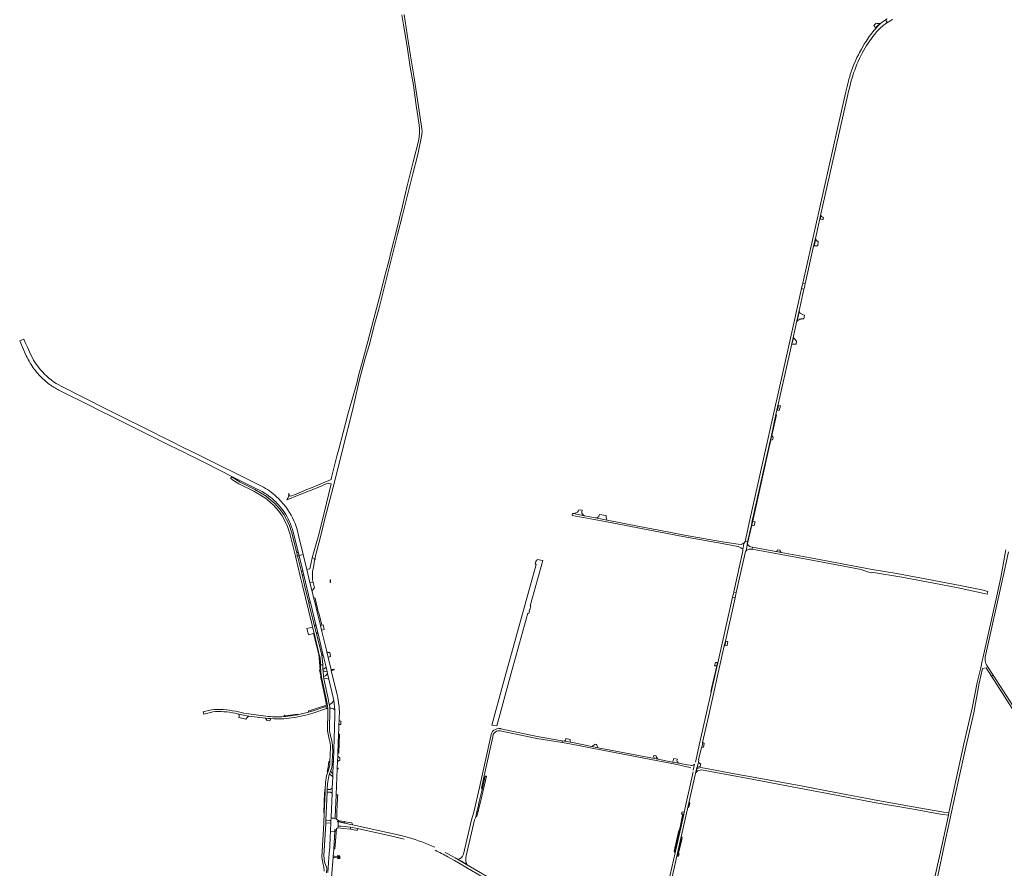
# Model space of a CAD drawing. Header units: metres. Extents: x 166325 to 190320, y 381923 to 404576.
# Tile 594 of 656: x 166325 to 167815, y 398211 to 399496. Entities that reach past the tile are written whole.
import ezdxf

# ---------------------------------------------------------------- set-up
doc = ezdxf.new("R2010")
doc.units = ezdxf.units.M
for name, color, linetype, lineweight in [('B-WE-VH-VERHARDING_ASFALT-GV', 8, 'Continuous', 18), ('B-WE-VH-VERHARDING_BETON-GV', 8, 'Continuous', 18), ('B-WE-VH-VERHARDING_BETONSTRAATSTEEN-GV', 8, 'Continuous', 18), ('B-WE-VH-VERHARDING_FUNDERING_ZAND-GV', 8, 'Continuous', 18), ('B-WE-VH-VERHARDING_STRAATBAKSTEEN-GV', 8, 'Continuous', 18)]:
    doc.layers.add(name, color=color, linetype=linetype, lineweight=lineweight)

msp = doc.modelspace()

# ---------------------------------------------------------------- linework, layer by layer
at = {"layer": 'B-WE-VH-VERHARDING_ASFALT-GV', "flags": 128}
for points in [[(167578.297, 399382.449), (167579.404, 399387.164), (167580.547, 399391.87), (167581.727, 399396.567), (167582.942, 399401.255), (167584.193, 399405.934), (167585.582, 399410.424), (167587.067, 399414.883), (167588.649, 399419.309), (167590.325, 399423.7), (167592.096, 399428.053), (167593.988, 399432.377), (167595.966, 399436.662), (167598.029, 399440.907), (167600.178, 399445.11), (167602.41, 399449.268), (167604.536, 399452.957), (167606.751, 399456.594), (167609.051, 399460.176), (167611.437, 399463.703), (167613.907, 399467.171), (167616.138, 399470.159), (167618.415, 399473.078), (167622.248, 399477.636), (167624.156, 399479.678), (167626.131, 399481.654), (167628.172, 399483.564), (167630.275, 399485.404), (167632.439, 399487.172), (167633.489, 399487.988), (167634.553, 399488.788), (167635.629, 399489.57), (167636.717, 399490.335), (167637.818, 399491.083), (167637.829, 399491.09), (167637.84, 399491.098), (167637.851, 399491.105), (167637.862, 399491.113), (167637.873, 399491.12), (167635.238, 399495.267), (167633.457, 399494.025), (167630.272, 399491.597), (167627.684, 399489.624), (167623.626, 399485.634), (167620.507, 399482.128), (167618.692, 399480.088), (167618.267, 399479.61), (167616.267, 399477.294), (167614.325, 399474.93), (167612.44, 399472.519), (167610.616, 399470.063), (167608.851, 399467.563), (167605.787, 399462.756), (167603.698, 399459.367), (167598.84, 399450.991), (167595.903, 399445.704), (167594.163, 399442.357), (167592.096, 399438.201), (167589.902, 399433.518), (167587.339, 399427.686), (167586.301, 399425.078), (167585.138, 399422.021), (167584.376, 399419.87), (167583.239, 399416.432), (167581.984, 399412.437), (167581.028, 399409.249), (167579.925, 399405.393), (167579.13, 399402.403), (167578.186, 399398.854), (167577.054, 399394.23), (167574.697, 399384.232), (167562.689, 399331.034), (167509.968, 399096.633), (167513.685, 399095.884), (167526.512, 399152.775), (167529.069, 399164.116), (167535.802, 399193.978), (167536.995, 399199.269)], [(167578.297, 399382.449), (167579.404, 399387.164), (167580.547, 399391.87), (167581.727, 399396.567), (167582.942, 399401.255), (167584.193, 399405.934), (167585.582, 399410.424), (167587.067, 399414.883), (167588.649, 399419.309), (167590.325, 399423.7), (167592.096, 399428.053), (167593.988, 399432.377), (167595.966, 399436.662), (167598.029, 399440.907), (167600.178, 399445.11), (167602.41, 399449.268), (167604.536, 399452.957), (167606.751, 399456.594), (167609.051, 399460.176), (167611.437, 399463.703), (167613.907, 399467.171), (167616.138, 399470.159), (167618.415, 399473.078), (167622.248, 399477.636), (167624.156, 399479.678), (167626.131, 399481.654), (167628.172, 399483.564), (167630.275, 399485.404), (167632.439, 399487.172), (167633.489, 399487.988), (167634.553, 399488.788), (167635.629, 399489.57), (167636.717, 399490.335), (167637.818, 399491.083), (167637.829, 399491.09), (167637.84, 399491.098), (167637.851, 399491.105), (167637.862, 399491.113), (167637.873, 399491.12), (167635.238, 399495.267), (167633.457, 399494.025), (167630.272, 399491.597), (167627.684, 399489.624), (167623.626, 399485.634), (167620.507, 399482.128), (167618.692, 399480.088), (167618.267, 399479.61), (167616.267, 399477.294), (167614.325, 399474.93), (167612.44, 399472.519), (167610.616, 399470.063), (167608.851, 399467.563), (167605.787, 399462.756), (167603.698, 399459.367), (167598.84, 399450.991), (167595.903, 399445.704), (167594.163, 399442.357), (167592.096, 399438.201), (167589.902, 399433.518), (167587.339, 399427.686), (167586.301, 399425.078), (167585.138, 399422.021), (167584.376, 399419.87), (167583.239, 399416.432), (167581.984, 399412.437), (167581.028, 399409.249), (167579.925, 399405.393), (167579.13, 399402.403), (167578.186, 399398.854), (167577.054, 399394.23), (167574.697, 399384.232), (167562.689, 399331.034), (167509.968, 399096.633), (167513.685, 399095.884), (167526.512, 399152.775), (167529.069, 399164.116), (167535.802, 399193.978), (167536.995, 399199.269)], [(167513.157, 399093.544), (167513.685, 399095.884), (167509.968, 399096.633), (167509.442, 399094.297), (167508.714, 399091.057), (167508.17, 399088.641), (167511.874, 399087.855), (167512.423, 399090.289)], [(167513.157, 399093.544), (167513.685, 399095.884), (167509.968, 399096.633), (167509.442, 399094.297), (167508.714, 399091.057), (167508.17, 399088.641), (167511.874, 399087.855), (167512.423, 399090.289)], [(167469.452, 398897.68), (167471.003, 398904.649), (167492.261, 399000.13), (167501.037, 399039.548), (167505.416, 399059.214), (167511.874, 399087.855), (167508.17, 399088.641), (167488.206, 398999.88), (167429.968, 398738.49), (167422.628, 398705.819), (167426.477, 398704.933), (167432.239, 398730.515), (167433.658, 398736.912), (167435.638, 398745.578), (167459.099, 398851.183), (167462.46, 398866.276)], [(167469.452, 398897.68), (167471.003, 398904.649), (167492.261, 399000.13), (167501.037, 399039.548), (167505.416, 399059.214), (167511.874, 399087.855), (167508.17, 399088.641), (167488.206, 398999.88), (167429.968, 398738.49), (167422.628, 398705.819), (167426.477, 398704.933), (167432.239, 398730.515), (167433.658, 398736.912), (167435.638, 398745.578), (167459.099, 398851.183), (167462.46, 398866.276)], [(166645.749, 398803.797), (166643.873, 398801.192), (166645.521, 398800.03), (166646.756, 398799.16), (166649.631, 398797.133), (166652.572, 398795.362), (166656.588, 398792.943), (166679.165, 398781.644), (166695.927, 398771.961), (166696.798, 398771.216), (166699.624, 398768.801), (166709.038, 398760.753), (166717.022, 398751.553), (166721.898, 398744.624), (166729.673, 398729.737), (166733.73, 398717.63), (166740.487, 398689.72), (166741.056, 398687.372), (166741.99, 398683.514), (166745.056, 398684.033), (166744.072, 398688.049), (166736.574, 398718.673), (166732.403, 398731.291), (166724.394, 398746.497), (166719.031, 398754.069), (166714.525, 398759.132), (166713.86, 398759.879), (166710.9, 398763.205), (166701.892, 398770.844), (166697.886, 398774.24), (166697.603, 398774.48), (166680.726, 398784.285), (166658.145, 398795.656), (166651.567, 398799.601)], [(166771.126, 398577.556), (166762.567, 398612.514), (166762.282, 398613.679), (166760.498, 398620.964), (166755.908, 398639.71), (166752.014, 398655.615), (166751.023, 398659.661), (166745.056, 398684.033), (166741.99, 398683.514), (166749.288, 398653.375), (166752.782, 398638.945), (166757.324, 398620.187), (166767.319, 398578.908), (166768.025, 398575.991), (166770.252, 398566.795), (166770.279, 398566.68), (166778.652, 398532.101), (166779.003, 398532.169), (166780.2, 398523.466), (166780.208, 398518.993), (166783.374, 398519.072), (166783.243, 398524.332), (166782.554, 398528.873), (166782.373, 398530.064), (166781.966, 398532.746), (166782.092, 398532.771), (166781.826, 398533.855), (166773.533, 398567.729)], [(167408.762, 398625.893), (167409.272, 398628.164), (167409.31, 398628.336), (167405.491, 398629.093), (167404.966, 398626.752), (167404.264, 398623.62), (167403.731, 398621.238), (167407.533, 398620.422), (167408.065, 398622.79)]]:
    msp.add_lwpolyline(points, close=True, dxfattribs=at)
for points in [[(167637.762, 399497.027), (167635.253, 399495.277), (167635.238, 399495.267), (167637.873, 399491.12), (167638.432, 399491.49), (167638.995, 399491.855), (167639.56, 399492.216), (167640.129, 399492.572), (167640.7, 399492.923), (167640.896, 399493.042), (167641.093, 399493.161), (167641.29, 399493.279), (167641.487, 399493.397), (167641.684, 399493.514), (167643.202, 399494.392), (167644.739, 399495.236), (167646.293, 399496.048)], [(166342.188, 398987.044), (166339.493, 398992.953), (166336.279, 399000), (166333.482, 399006.132), (166330.806, 399011.998), (166330.805, 399011.998), (166324.629, 399009.319), (166328.734, 399000), (166334.501, 398986.904)], [(166384.007, 398934.632), (166388.882, 398932.202), (166426.666, 398913.373), (166449.363, 398902.122), (166460.947, 398896.366), (166548.747, 398852.676), (166565.415, 398844.394), (166569.859, 398842.186), (166583.899, 398835.21), (166585.039, 398834.644), (166607.439, 398823.514), (166645.913, 398804.303), (166682.343, 398785.977), (166689.419, 398782.417)], [(166541.493, 398863.477), (166536.719, 398865.852), (166529.173, 398869.606), (166465.933, 398901.1), (166457.003, 398905.551), (166387.593, 398940.619)], [(166690.43, 398789.353), (166589.358, 398839.667), (166584.64, 398842.014), (166569.268, 398849.661), (166557.59, 398855.47), (166541.493, 398863.477)], [(166698.135, 398777.062), (166701.462, 398774.697), (166704.697, 398772.206)], [(166712.177, 398765.621), (166714.092, 398763.68), (166715.954, 398761.687), (166716.624, 398760.943)], [(166728.053, 398757.43), (166716.353, 398770.989), (166713.597, 398773.509)], [(167175.749, 398750.549), (167176.202, 398752.932), (167171.213, 398753.748), (167170.383, 398751.863), (167168.831, 398750.109), (167166.692, 398749.064), (167163.147, 398747.961), (167179.704, 398744.695)], [(167175.749, 398750.549), (167176.202, 398752.932), (167171.213, 398753.748), (167170.383, 398751.863), (167168.831, 398750.109), (167166.692, 398749.064), (167163.147, 398747.961), (167179.704, 398744.695)], [(167263.08, 398728.481), (167214.081, 398738.109), (167196.178, 398741.54), (167179.714, 398744.693), (167179.704, 398744.695), (167163.147, 398747.961), (167161.554, 398748.275), (167161.009, 398745.135), (167210.95, 398735.891), (167263.128, 398725.796), (167288.89, 398720.811), (167330.85, 398712.811), (167387.99, 398702.751), (167411.569, 398698.024), (167412.143, 398697.909)], [(167263.08, 398728.481), (167214.081, 398738.109), (167196.178, 398741.54), (167179.714, 398744.693), (167179.704, 398744.695), (167163.147, 398747.961), (167161.554, 398748.275), (167161.009, 398745.135), (167210.95, 398735.891), (167263.128, 398725.796), (167288.89, 398720.811), (167330.85, 398712.811), (167387.99, 398702.751), (167411.569, 398698.024), (167412.143, 398697.909)], [(166738.677, 398719.797), (166746.131, 398689.783), (166747.465, 398684.412), (166753.825, 398685.976), (166747.413, 398712.487), (166744.678, 398723.796)], [(167416.844, 398701.364), (167412.258, 398701.423), (167388.5, 398705.311), (167331.22, 398715.301), (167289.54, 398723.281), (167263.08, 398728.481)], [(167416.844, 398701.364), (167412.258, 398701.423), (167388.5, 398705.311), (167331.22, 398715.301), (167289.54, 398723.281), (167263.08, 398728.481)], [(167423.265, 398690.393), (167423.805, 398690.278), (167423.963, 398690.983), (167424.26, 398691.991), (167426.534, 398702.454), (167425.953, 398702.604), (167426.477, 398704.933), (167422.628, 398705.819), (167422.597, 398705.678)], [(167423.265, 398690.393), (167423.805, 398690.278), (167423.963, 398690.983), (167424.26, 398691.991), (167426.534, 398702.454), (167425.953, 398702.604), (167426.477, 398704.933), (167422.628, 398705.819), (167422.597, 398705.678)], [(167419.356, 398691.361), (167405.531, 398629.271), (167405.491, 398629.093), (167409.31, 398628.336), (167423.265, 398690.393)], [(167419.356, 398691.361), (167405.531, 398629.271), (167405.491, 398629.093), (167409.31, 398628.336), (167423.265, 398690.393)], [(167416.289, 398696.174), (167416.351, 398696.184), (167417.979, 398695.087)], [(167416.289, 398696.174), (167416.351, 398696.184), (167417.979, 398695.087)], [(167419.098, 398693.608), (167420.856, 398702.609), (167420.422, 398703.034)], [(167419.098, 398693.608), (167420.856, 398702.609), (167420.422, 398703.034)], [(167420.856, 398702.609), (167419.098, 398693.608)], [(167420.856, 398702.609), (167419.098, 398693.608)], [(166774.291, 398601.361), (166774.005, 398602.543), (166772.169, 398610.136), (166769.617, 398620.686), (166767.333, 398630.129), (166764.057, 398643.675), (166759.369, 398663.056), (166753.825, 398685.976), (166747.465, 398684.412), (166747.631, 398683.744), (166753.244, 398661.125), (166754.793, 398654.723), (166764.587, 398614.244), (166764.869, 398613.078), (166772.974, 398579.58), (166776.238, 398566.091), (166783.721, 398535.163), (166783.918, 398534.32), (166784.175, 398533.22), (166784.78, 398530.626), (166785.053, 398529.456), (166788.321, 398515.459), (166789.935, 398508.543), (166790.57, 398505.827), (166792.61, 398497.087), (166799.083, 398469.36), (166799.981, 398464.85), (166801.437, 398451.053), (166801.472, 398441.659), (166800.059, 398390.335), (166800.029, 398389.238), (166799.431, 398373.349), (166799.204, 398367.386), (166798.686, 398354.056), (166798.497, 398349.191), (166797.831, 398332.054), (166797.802, 398331.321), (166797.506, 398324.107), (166796.051, 398288.696), (166796.045, 398288.565), (166795.991, 398287.244), (166795.968, 398286.837), (166802.363, 398286.654), (166802.425, 398288.187), (166802.433, 398288.382), (166803.816, 398322.367), (166805.418, 398361.74), (166805.459, 398362.739), (166805.857, 398372.562), (166806.178, 398380.487), (166806.355, 398384.86), (166807.408, 398414.121), (166807.712, 398422.546), (166807.755, 398423.747), (166807.931, 398428.643), (166808.153, 398434.809), (166808.367, 398440.749), (166808.511, 398444.748)], [(167349.637, 398363.319), (167350.22, 398363.177), (167350.269, 398363.394), (167352.267, 398372.325), (167352.737, 398374.425), (167352.859, 398374.966), (167352.276, 398375.107), (167356.522, 398393.919), (167357.107, 398393.787), (167358.804, 398401.308), (167358.219, 398401.44), (167366.133, 398436.305), (167391.23, 398547.828), (167391.272, 398548.013), (167392.842, 398554.989), (167407.533, 398620.422), (167403.731, 398621.238), (167381.528, 398522.159), (167371.469, 398477.528), (167353.394, 398397.568), (167348.02, 398373.535), (167347.547, 398371.417)], [(166805.547, 398472.275), (166805.271, 398473.414), (166796.373, 398510.136), (166796.015, 398511.611), (166791.532, 398530.113), (166789.524, 398538.401), (166788.817, 398541.317), (166781.527, 398571.446), (166779.775, 398578.689), (166774.291, 398601.361)], [(166796.941, 398404.385), (166794.996, 398411.71), (166793.735, 398419.069), (166794.201, 398453.562), (166793.442, 398458.807), (166793.306, 398459.044), (166791.692, 398468.202), (166785.176, 398497.582), (166784.738, 398501.447), (166783.881, 398509.259), (166783.533, 398512.655), (166783.374, 398519.072), (166780.208, 398518.993), (166780.22, 398512.649), (166780.307, 398511.763), (166780.709, 398507.7), (166781.381, 398500.896), (166782.109, 398497.537), (166789.098, 398465.433), (166790.368, 398456.659), (166791.116, 398452.253), (166791.062, 398448.602), (166790.625, 398419.011), (166793.188, 398406.585)], [(166768.53, 398445.96), (166789.121, 398452.82), (166788.13, 398455.827), (166767.517, 398449.038)], [(166614.981, 398450.62), (166602.212, 398447.87), (166603.32, 398444.52), (166611.564, 398446.467), (166615.567, 398447.421), (166617.111, 398447.665)], [(166650.896, 398445.549), (166656.382, 398444.358), (166668.564, 398441.712), (166671.272, 398441.372), (166696.85, 398438.159), (166700.862, 398437.772), (166704.882, 398437.476)], [(166663.831, 398446.03), (166651.716, 398448.651)], [(166697.192, 398441.34), (166671.35, 398444.7), (166663.831, 398446.03)], [(166730.778, 398441.096), (166727.59, 398440.774), (166724.941, 398440.555), (166724.397, 398440.51)], [(166753.446, 398445.089), (166749.42, 398444.157), (166745.373, 398443.319)], [(166795.114, 398393.45), (166794.141, 398372.937), (166793.977, 398368.842), (166793.924, 398367.688), (166793.352, 398363.273), (166791.122, 398356.693), (166789.217, 398351.053), (166787.531, 398340.835), (166787.081, 398330.111), (166786.923, 398326.343), (166785.602, 398294.852), (166784.939, 398279.064), (166782.028, 398227.6), (166784.128, 398216.501), (166784.438, 398214.862), (166784.792, 398212.991), (166784.844, 398212.56), (166785.585, 398206.364)], [(167200.432, 398393.555), (167190.864, 398395.41), (167158.905, 398401.797), (167158.19, 398401.94), (167149.34, 398403.452), (167145.988, 398404.024), (167145.636, 398401.195), (167157.56, 398399.3), (167269.328, 398377.637), (167317.14, 398368.37), (167334.471, 398364.491), (167337.715, 398363.795), (167340.672, 398362.851)], [(167341.041, 398366.666), (167339.411, 398366.947), (167335.169, 398367.678), (167322.3, 398369.994), (167312.61, 398371.85), (167290.853, 398376.06), (167285.513, 398377.093), (167269.281, 398380.234), (167200.432, 398393.555)], [(166787.915, 398278.237), (166787.954, 398279.634), (166788.069, 398283.709), (166789.898, 398326.178), (166790.083, 398330.48), (166790.448, 398338.96), (166792.513, 398350.952), (166793.631, 398353.998), (166795.017, 398357.775), (166796.242, 398361.113), (166796.763, 398361.092), (166797.496, 398367.581), (166797.528, 398368.343), (166797.711, 398372.66), (166798.411, 398389.216), (166798.457, 398390.305)], [(167344.301, 398356.817), (167330.579, 398295.883), (167329.808, 398292.446), (167316.772, 398234.268), (167296.696, 398145.661), (167294.639, 398136.519), (167285.796, 398097.216), (167279.292, 398068.394), (167283.012, 398067.545), (167288.207, 398090.257), (167297.231, 398130.066), (167324.678, 398251.774), (167326.197, 398258.564), (167349.637, 398363.319)], [(167346.037, 398368.603), (167345.957, 398368.657), (167344.157, 398359.46)], [(167344.157, 398359.46), (167345.957, 398368.657)], [(166788.945, 398204.31), (166789.413, 398210.985), (166785.954, 398220.902), (166785.216, 398230.444), (166787.915, 398278.237)], [(166802.279, 398285.349), (166802.343, 398286.161), (166802.351, 398286.364), (166802.363, 398286.654), (166795.968, 398286.837), (166795.948, 398286.492), (166795.766, 398283.309), (166795.583, 398279.411), (166795.118, 398269.09), (166795.056, 398267.103), (166801.521, 398266.8), (166801.63, 398268.787), (166801.707, 398270.183)], [(166806.915, 398281.235), (166806.478, 398274.594)], [(166913.191, 398257.686), (166897.532, 398261.75), (166828.438, 398276.79), (166816.374, 398279.364), (166807.364, 398281.092)], [(166825.402, 398273.184), (166835.89, 398271.126), (166892.266, 398258.697), (166906.786, 398255.295)], [(166794.725, 398173.153), (166799.049, 398227.187), (166799.219, 398229.317), (166799.563, 398233.614), (166799.984, 398238.896), (166800.071, 398240.478), (166801.521, 398266.8), (166795.056, 398267.103), (166795.019, 398265.894), (166794.684, 398259.465), (166794.041, 398243.045), (166793.332, 398234.1), (166791.108, 398204.735)], [(167060.096, 398182.178), (167059.597, 398182.471), (167052.808, 398186.444), (167001.187, 398216.654), (166983.983, 398226.749), (166980.105, 398228.946), (166971.832, 398233.463), (166971.826, 398233.467), (166968.782, 398235.107)], [(166972.717, 398228.451), (166983.047, 398222.672), (167017.208, 398202.741), (167197.267, 398096.756), (167238.744, 398072.451), (167254.446, 398063.175), (167261.279, 398058.879), (167263.471, 398062.203), (167255.498, 398067.105), (167241.525, 398075.324), (167115.543, 398149.569), (167060.096, 398182.178)]]:
    msp.add_lwpolyline(points, dxfattribs=at)
at = {"layer": 'B-WE-VH-VERHARDING_ASFALT-GV'}
for points in [[(166334.501, 398986.904, 0.02660017), (166340.459, 398975.786)], [(166340.459, 398975.786, 0.04710527), (166353.798, 398957.837)], [(166359.113, 398962.266, -0.07059508), (166342.188, 398987.044)], [(166387.593, 398940.619, -0.08676009), (166359.113, 398962.266)], [(166353.798, 398957.837, 0.03698379), (166369.995, 398943.372)], [(166369.995, 398943.372, 0.03595033), (166384.007, 398934.632)], [(166689.419, 398782.417, -0.02409306), (166698.135, 398777.062)], [(166713.597, 398773.509, 0.06739819), (166690.43, 398789.353)], [(166704.697, 398772.206, -0.02339169), (166712.177, 398765.621)], [(166716.624, 398760.943, -0.072686), (166732.639, 398736.652)], [(166744.678, 398723.796, 0.08491543), (166728.053, 398757.43)], [(167179.704, 398744.695, -0.40872278), (167175.749, 398750.549)], [(167179.704, 398744.695, -0.40872278), (167175.749, 398750.549)], [(166732.639, 398736.652, -0.04294783), (166738.677, 398719.797)], [(167422.597, 398705.678, -0.14680756), (167420.856, 398702.609)], [(167422.597, 398705.678, -0.14680756), (167420.856, 398702.609)], [(167412.143, 398697.909, -0.08805789), (167416.289, 398696.174)], [(167412.143, 398697.909, -0.08805789), (167416.289, 398696.174)], [(167420.422, 398703.034, -0.16872665), (167416.844, 398701.364)], [(167420.422, 398703.034, -0.16872665), (167416.844, 398701.364)], [(167417.979, 398695.087, -0.12002787), (167419.098, 398693.608)], [(167419.098, 398693.608, -0.14800502), (167419.356, 398691.361)], [(166808.511, 398444.748, 0.06266827), (166805.547, 398472.275)], [(166632.668, 398451.15, 0.05518135), (166614.981, 398450.62)], [(166651.716, 398448.651, 0.03396084), (166632.668, 398451.15)], [(166617.111, 398447.665, -0.0635218), (166633.814, 398447.96)], [(166633.814, 398447.96, -0.03654261), (166650.896, 398445.549)], [(166724.397, 398440.51, -0.0449179), (166697.192, 398441.34)], [(166704.882, 398437.476, 0.02768174), (166724.534, 398437.34)], [(166724.534, 398437.34, 0.02660044), (166739.985, 398439.181)], [(166739.985, 398439.181, 0.03458173), (166768.53, 398445.96)], [(166761.869, 398447.316, -0.01099825), (166753.446, 398445.089)], [(166767.517, 398449.038, -0.00739649), (166761.869, 398447.316)], [(166793.188, 398406.585, -0.09202243), (166795.114, 398393.45)], [(166798.457, 398390.305, 0.04219392), (166796.941, 398404.385)], [(167345.957, 398368.657, -0.21632577), (167341.041, 398366.666)], [(166806.915, 398281.235, -0.06626448), (166804.986, 398282.217)], [(166806.478, 398274.594, -0.0467013), (166825.402, 398273.184)], [(166807.364, 398281.092, -0.01341461), (166806.915, 398281.235)], [(166952.976, 398242.843, 0.03091149), (166913.191, 398257.686)], [(166953.406, 398238.239, -0.01555185), (166972.717, 398228.451)]]:
    msp.add_lwpolyline(points, format="xyb", dxfattribs=at)
at = {"layer": 'B-WE-VH-VERHARDING_BETON-GV', "flags": 128}
for points in [[(166795.368, 398646.452), (166795.372, 398647.252), (166795.373, 398647.506), (166794.397, 398647.511), (166794.396, 398647.255), (166794.392, 398646.455), (166794.387, 398645.238), (166794.383, 398644.485), (166794.379, 398643.479), (166795.355, 398643.474), (166795.359, 398644.508), (166795.363, 398645.256)], [(166769.069, 398643.556), (166766.797, 398644.335), (166764.057, 398643.675), (166767.333, 398630.129), (166767.812, 398631.807), (166768.334, 398632.456), (166769.406, 398633.789), (166770.845, 398635.281)]]:
    msp.add_lwpolyline(points, close=True, dxfattribs=at)
at = {"layer": 'B-WE-VH-VERHARDING_BETONSTRAATSTEEN-GV', "flags": 128}
for points in [[(167627.053, 399489.839), (167624.997, 399489.9), (167623.51, 399489.859), (167622.407, 399490.007), (167621.097, 399490.182), (167617.831, 399486.632), (167618.962, 399484.965), (167620.059, 399482.527), (167623.178, 399486.033)], [(167533.322, 399160.273), (167533.107, 399160.304), (167531.529, 399160.535), (167531.106, 399160.664), (167530.704, 399161.351), (167530.118, 399162.59), (167529.654, 399163.984), (167527.097, 399152.643), (167528.158, 399153.096), (167529.068, 399153.435), (167531.317, 399153.466), (167532.02, 399153.476), (167532.753, 399153.327)], [(167533.322, 399160.273), (167533.107, 399160.304), (167531.529, 399160.535), (167531.106, 399160.664), (167530.704, 399161.351), (167530.118, 399162.59), (167529.654, 399163.984), (167527.097, 399152.643), (167528.158, 399153.096), (167529.068, 399153.435), (167531.317, 399153.466), (167532.02, 399153.476), (167532.753, 399153.327)], [(167512.865, 399048.043), (167509.361, 399049.478), (167509.171, 399049.57), (167506.988, 399050.633), (167506.133, 399051.305), (167505.375, 399052.327), (167504.822, 399053.785), (167501.623, 399039.418), (167503.153, 399040.954), (167504.091, 399041.431), (167505.685, 399042.108), (167507.226, 399042.45), (167507.806, 399042.533), (167509.008, 399042.706), (167511.636, 399042.773)], [(167512.865, 399048.043), (167509.361, 399049.478), (167509.171, 399049.57), (167506.988, 399050.633), (167506.133, 399051.305), (167505.375, 399052.327), (167504.822, 399053.785), (167501.623, 399039.418), (167503.153, 399040.954), (167504.091, 399041.431), (167505.685, 399042.108), (167507.226, 399042.45), (167507.806, 399042.533), (167509.008, 399042.706), (167511.636, 399042.773)], [(167500.712, 399008.806), (167499.71, 399009.855), (167498.276, 399011.482), (167495.901, 399013.719), (167493.724, 399003.938), (167495.581, 399004.347), (167496.488, 399004.509), (167498.534, 399004.54), (167499.92, 399004.561)], [(167500.712, 399008.806), (167499.71, 399009.855), (167498.276, 399011.482), (167495.901, 399013.719), (167493.724, 399003.938), (167495.581, 399004.347), (167496.488, 399004.509), (167498.534, 399004.54), (167499.92, 399004.561)], [(167476.067, 398910.949), (167473.149, 398911.526), (167471.589, 398904.519), (167474.442, 398903.811)], [(167476.067, 398910.949), (167473.149, 398911.526), (167471.589, 398904.519), (167474.442, 398903.811)], [(167459.685, 398851.053), (167460.937, 398856.676), (167461.372, 398858.63), (167463.046, 398866.146), (167470.035, 398897.54), (167469.452, 398897.68), (167462.46, 398866.276), (167459.099, 398851.183), (167435.638, 398745.578), (167433.658, 398736.912), (167432.239, 398730.515), (167426.477, 398704.933), (167425.953, 398702.604), (167426.534, 398702.454), (167432.812, 398730.409), (167434.243, 398736.782)], [(167459.685, 398851.053), (167460.937, 398856.676), (167461.372, 398858.63), (167463.046, 398866.146), (167470.035, 398897.54), (167469.452, 398897.68), (167462.46, 398866.276), (167459.099, 398851.183), (167435.638, 398745.578), (167433.658, 398736.912), (167432.239, 398730.515), (167426.477, 398704.933), (167425.953, 398702.604), (167426.534, 398702.454), (167432.812, 398730.409), (167434.243, 398736.782)], [(167465.14, 398863.118), (167463.046, 398866.146), (167461.372, 398858.63), (167464.477, 398859.987)], [(167465.14, 398863.118), (167463.046, 398866.146), (167461.372, 398858.63), (167464.477, 398859.987)], [(167437.854, 398735.451), (167436.232, 398736.163), (167435.308, 398736.569), (167434.243, 398736.782), (167432.812, 398730.409), (167435.471, 398730.024), (167436.515, 398729.873)], [(167437.854, 398735.451), (167436.232, 398736.163), (167435.308, 398736.569), (167434.243, 398736.782), (167432.812, 398730.409), (167435.471, 398730.024), (167436.515, 398729.873)], [(166746.131, 398689.783), (166744.072, 398688.049), (166745.056, 398684.033), (166747.631, 398683.744), (166747.465, 398684.412)], [(166770.135, 398669.153), (166770.869, 398677.902), (166772.34, 398679.653), (166771.169, 398679.942), (166767.614, 398680.819), (166763.811, 398664.186), (166759.369, 398663.056), (166764.057, 398643.675), (166766.797, 398644.335), (166769.069, 398643.556), (166768.006, 398647.505), (166767.821, 398656.644), (166767.745, 398660.399)], [(166753.244, 398661.125), (166751.023, 398659.661), (166752.014, 398655.615), (166754.793, 398654.723)], [(166771.931, 398619.639), (166771.778, 398619.662), (166771.263, 398619.738), (166769.617, 398620.686), (166772.169, 398610.136), (166774.109, 398610.171), (166774.033, 398610.503)], [(166764.587, 398614.244), (166762.282, 398613.679), (166762.567, 398612.514), (166764.869, 398613.078)], [(166774.109, 398610.171), (166772.169, 398610.136), (166774.005, 398602.543), (166775.783, 398602.897)], [(166777.463, 398597.55), (166777.034, 398597.461), (166776.047, 398601.752), (166774.291, 398601.361), (166779.775, 398578.689), (166782.019, 398579.103)], [(166768.025, 398575.991), (166759.192, 398573.754), (166760.7, 398568.203), (166761.612, 398564.492), (166769.503, 398566.595), (166770.252, 398566.795)], [(166772.974, 398579.58), (166771.126, 398577.556), (166773.533, 398567.729), (166776.238, 398566.091)], [(166783.917, 398579.415), (166782.019, 398579.103), (166779.775, 398578.689), (166781.527, 398571.446), (166785.501, 398572.476)], [(167393.427, 398554.857), (167392.842, 398554.989), (167391.272, 398548.013), (167391.23, 398547.828), (167391.857, 398547.881)], [(167396.705, 398554.261), (167393.427, 398554.857), (167391.857, 398547.881), (167395.501, 398548.384)], [(166783.918, 398534.32), (166781.826, 398533.855), (166782.092, 398532.771), (166784.175, 398533.22)], [(166794.176, 398537.4), (166793.857, 398537.45), (166791.35, 398537.841), (166789.524, 398538.401), (166791.532, 398530.113), (166792.72, 398530.636), (166794.654, 398531.81), (166795.373, 398532.069)], [(166780.307, 398511.763), (166779.58, 398511.501), (166778.622, 398511.156), (166779.427, 398506.731), (166780.709, 398507.7)], [(166788.321, 398515.459), (166785.314, 398513.049), (166783.533, 398512.655), (166783.881, 398509.259), (166785.898, 398509.442), (166789.935, 398508.543)], [(166800.183, 398512.446), (166798.338, 398512.076), (166797.115, 398511.831), (166796.015, 398511.611), (166796.373, 398510.136), (166797.792, 398510.502), (166798.823, 398510.769), (166800.451, 398511.19), (166800.873, 398511.299), (166800.574, 398512.524)], [(167381.528, 398522.159), (167380.942, 398522.29), (167379.833, 398517.332), (167372.12, 398483.13), (167370.884, 398477.66), (167371.469, 398477.528)], [(167380.942, 398522.29), (167377.939, 398522.355), (167377.747, 398522.359), (167376.565, 398517.51), (167376.85, 398517.494), (167379.833, 398517.332)], [(166780.709, 398507.7), (166779.427, 398506.731), (166780.319, 398502.399), (166780.61, 398500.796), (166781.381, 398500.896)], [(166781.381, 398500.896), (166780.61, 398500.796), (166780.161, 398500.738), (166780.901, 398497.355), (166782.109, 398497.537)], [(166790.57, 398505.827), (166788.946, 398503.58), (166788.132, 398502.595), (166787.444, 398502.305), (166784.738, 398501.447), (166785.176, 398497.582), (166789.183, 398498.347), (166792.61, 398497.087)], [(166790.368, 398456.659), (166788.13, 398455.827), (166789.121, 398452.82), (166789.705, 398452.927), (166790.68, 398452.957), (166791.116, 398452.253)], [(166671.272, 398441.372), (166668.564, 398441.712), (166656.382, 398444.358), (166656.83, 398441.694), (166656.671, 398440.961), (166656.25, 398439.022), (166666.902, 398436.71), (166669.244, 398439.829)], [(166810.768, 398433.492), (166808.153, 398434.809), (166807.931, 398428.643), (166809.793, 398428.572), (166810.626, 398428.54)], [(166808.933, 398414.148), (166807.408, 398414.121), (166806.355, 398384.86), (166807.497, 398385.581)], [(167157.949, 398406.033), (167151.564, 398407.273), (167151.238, 398405.973), (167150.819, 398405.119), (167150.48, 398404.55), (167149.34, 398403.452), (167158.19, 398401.94), (167158.905, 398401.797), (167158.414, 398402.779), (167158.078, 398403.831), (167158.021, 398404.48), (167158, 398405.131)], [(167197.93, 398397.626), (167198.105, 398398.186), (167195.341, 398398.726), (167195.188, 398398.756), (167195.077, 398398.17), (167190.864, 398395.41), (167200.432, 398393.555)], [(167360.946, 398400.031), (167358.804, 398401.308), (167357.107, 398393.787), (167359.818, 398394.477)], [(167319.809, 398374.968), (167320.158, 398376.364), (167314.662, 398377.034), (167314.468, 398375.965), (167314.025, 398373.521), (167312.61, 398371.85), (167322.3, 398369.994), (167321.037, 398371.335), (167320.339, 398372.252), (167319.741, 398372.842), (167319.579, 398373.566), (167319.593, 398374.106)], [(166799.431, 398373.349), (166797.711, 398372.66), (166797.528, 398368.343), (166799.204, 398367.386)], [(166798.686, 398354.056), (166795.017, 398357.775), (166793.631, 398353.998), (166798.497, 398349.191)], [(167031.44, 398350.225), (167031.031, 398350.306), (167029.415, 398350.627), (167024.75, 398330.39), (167019.886, 398309.878), (167021.786, 398309.578), (167026.314, 398328.907)], [(166797.802, 398331.321), (166797.831, 398332.054), (166794.457, 398330.238), (166790.083, 398330.48), (166789.898, 398326.178), (166795.306, 398326.136), (166797.506, 398324.107)], [(166787.081, 398330.111), (166786.577, 398330.136), (166786.415, 398326.331), (166786.923, 398326.343)], [(167020.303, 398303.779), (167018.524, 398304.136), (167016.864, 398297.134), (167018.501, 398296.778)], [(167021.786, 398309.578), (167019.886, 398309.878), (167018.524, 398304.136), (167020.303, 398303.779)], [(167339.037, 398309.28), (167338.597, 398311.233), (167336.795, 398303.178), (167338.031, 398304.994)], [(167018.501, 398296.778), (167016.864, 398297.134), (167014.927, 398288.967), (167016.766, 398289.736)], [(167330.579, 398295.883), (167329.866, 398295.676), (167329.863, 398295.675), (167327.32, 398296.219), (167326.601, 398293.015), (167328.551, 398292.657), (167329.165, 398292.545), (167329.808, 398292.446)], [(166795.766, 398283.309), (166794.017, 398283.4), (166789.683, 398283.625), (166788.069, 398283.709), (166787.954, 398279.634), (166795.583, 398279.411)], [(166817.261, 398281.92), (166807.8, 398282.61), (166807.508, 398281.62), (166816.541, 398279.892), (166817.047, 398281.316)], [(166827.506, 398279.954), (166817.047, 398281.316), (166816.541, 398279.892), (166816.374, 398279.364), (166828.438, 398276.79), (166828.29, 398277.385)], [(167323.547, 398267.472), (167322.95, 398267.673), (167322.226, 398267.917), (167315.125, 398236.693), (167316.138, 398234.412)], [(167327.543, 398257.789), (167326.783, 398258.433), (167325.264, 398251.643), (167326.428, 398251.962)], [(166805.69, 398228.907), (166801.226, 398229.307), (166800.804, 398229.345), (166799.219, 398229.317), (166799.049, 398227.187), (166800.804, 398227.394), (166801.355, 398227.337), (166805.625, 398226.9), (166805.547, 398225.722), (166809.325, 398225.437), (166809.484, 398229.977), (166805.753, 398230.278)], [(166806.834, 398228.804), (166806.851, 398229.01), (166808.101, 398228.911), (166807.9, 398226.43), (166806.65, 398226.531), (166806.671, 398226.793)], [(167322.846, 398232.752), (167321.913, 398233.196), (167321.212, 398233.529), (167320.219, 398229.087), (167322.1, 398229.184)]]:
    msp.add_lwpolyline(points, close=True, dxfattribs=at)
at = {"layer": 'B-WE-VH-VERHARDING_BETONSTRAATSTEEN-GV'}
for points in [[(167201.973, 398745.529, -0.41126953), (167196.178, 398741.54)], [(167201.973, 398745.529, -0.41126953), (167196.178, 398741.54)], [(166794.201, 398453.562, -0.19172642), (166801.437, 398451.053)], [(166730.778, 398441.096, 0.0207692), (166745.373, 398443.319)]]:
    msp.add_lwpolyline(points, format="xyb", dxfattribs=at)
at = {"layer": 'B-WE-VH-VERHARDING_BETONSTRAATSTEEN-GV', "flags": 128}
for points in [[(167196.178, 398741.54), (167214.081, 398738.109), (167212.9, 398739.815), (167212.281, 398742.25), (167212.663, 398744.99)], [(167196.178, 398741.54), (167214.081, 398738.109), (167212.9, 398739.815), (167212.281, 398742.25), (167212.663, 398744.99)], [(167212.663, 398744.99), (167202.19, 398746.675), (167201.973, 398745.529)], [(167212.663, 398744.99), (167202.19, 398746.675), (167201.973, 398745.529)], [(166799.981, 398464.85), (166797.421, 398461.383), (166793.992, 398458.772), (166793.442, 398458.807), (166794.201, 398453.562)], [(166801.437, 398451.053), (166799.981, 398464.85)], [(166745.373, 398443.319), (166745.08, 398444.164), (166730.716, 398442.006), (166730.778, 398441.096)], [(166805.347, 398308.653), (166805.416, 398309.882), (166805.581, 398313.812), (166805.707, 398313.81), (166805.945, 398319.824), (166806.042, 398322.274), (166803.816, 398322.367), (166802.433, 398288.382), (166802.425, 398288.187), (166802.363, 398286.654), (166802.351, 398286.364), (166802.343, 398286.161)], [(166807.508, 398281.62), (166807.8, 398282.61), (166807.802, 398282.636), (166804.382, 398285.476), (166804.498, 398288.293), (166804.61, 398288.359), (166804.924, 398294.234), (166804.73, 398294.378), (166805.347, 398308.653)]]:
    msp.add_lwpolyline(points, dxfattribs=at)
at = {"layer": 'B-WE-VH-VERHARDING_FUNDERING_ZAND-GV', "flags": 128}
for points in [[(166903.164, 399503.052), (166905.715, 399487.567), (166910.935, 399455.071), (166915.752, 399423.715), (166920.572, 399396.355), (166924.71, 399365.89), (166928.794, 399340.165), (166929.934, 399331.074), (166930.023, 399324.472), (166928.787, 399313.949), (166920.472, 399280.322), (166911.332, 399243.959), (166903.948, 399213.569), (166894.786, 399176.201), (166887.465, 399147.415), (166883.17, 399127.879), (166878.57, 399111.984), (166871.302, 399083.176), (166860.738, 399043.229), (166851.641, 399008.234), (166850.203, 399002.774), (166843.198, 398976.828), (166838.236, 398958.747), (166834.806, 398945.545), (166822.865, 398903.432), (166822.443, 398901.864), (166814.088, 398870.845), (166807.576, 398845.623), (166804.794, 398834.847), (166796.738, 398802.454), (166796.174, 398799.699), (166779.525, 398792.562), (166765.022, 398786.525), (166759.457, 398784.208), (166743.147, 398777.418), (166734.573, 398774.171), (166732.936, 398774.63), (166732.209, 398778.852)], [(166828.395, 398903.857), (166837.427, 398944.4), (166838.49, 398948.82), (166842.357, 398964.042), (166848.089, 398984.913), (166853.45, 399002.331), (166862.126, 399036.181), (166868.194, 399057.533), (166876.365, 399089.85), (166884.527, 399121.771), (166890.793, 399147.993), (166896.528, 399170.21), (166904.105, 399199.906), (166919.709, 399262.274), (166927.106, 399291.493), (166933.117, 399318.664), (166933.842, 399326.542), (166933.601, 399330.369), (166932.53, 399337.508), (166921.638, 399407.514), (166916.362, 399440.667), (166911.284, 399473.2), (166906.823, 399503.322)], [(166728.93, 398768.89), (166735.79, 398771.414), (166740.211, 398773.04), (166777.246, 398787.87), (166788.717, 398793.123), (166791.961, 398793.833), (166792.852, 398793.664), (166795.884, 398793.088), (166785.426, 398749.251), (166777.222, 398716.041), (166767.614, 398680.819), (166771.169, 398679.942), (166780.62, 398714.721), (166786.689, 398739.749), (166801.463, 398797.345), (166813.779, 398846.59), (166828.395, 398903.857)], [(167817.594, 398692.832), (167809.68, 398651.211), (167803.554, 398623.464), (167783.2, 398531.271), (167781.786, 398525.099), (167779.33, 398514.381), (167774.05, 398492.03), (167766.242, 398453.595), (167753.93, 398399.243), (167742.854, 398348.611), (167731.766, 398297.472), (167731.303, 398295.309), (167730.448, 398291.316), (167720.539, 398245.049), (167708.694, 398192.99)], [(167817.594, 398692.832), (167809.68, 398651.211), (167803.554, 398623.464), (167783.2, 398531.271), (167781.786, 398525.099), (167779.33, 398514.381), (167774.05, 398492.03), (167766.242, 398453.595), (167753.93, 398399.243), (167742.854, 398348.611), (167731.766, 398297.472), (167731.303, 398295.309), (167730.448, 398291.316), (167720.539, 398245.049), (167708.694, 398192.99)], [(167786.35, 398530.391), (167812.73, 398650.581), (167813.165, 398652.689), (167821.447, 398689.844)], [(167786.35, 398530.391), (167812.73, 398650.581), (167813.165, 398652.689), (167821.447, 398689.844)], [(167039.103, 398427.82), (167047.03, 398426.45), (167068.54, 398506.581), (167093.89, 398597.051), (167095.37, 398596.731), (167096.292, 398600.004), (167095.9, 398600.081), (167096.44, 398602.491), (167096.987, 398602.341), (167098.518, 398608.03), (167097.55, 398608.251), (167116.33, 398676.771), (167107.97, 398678.251), (167107.63, 398676.801)], [(167039.103, 398427.82), (167047.03, 398426.45), (167068.54, 398506.581), (167093.89, 398597.051), (167095.37, 398596.731), (167096.292, 398600.004), (167095.9, 398600.081), (167096.44, 398602.491), (167096.987, 398602.341), (167098.518, 398608.03), (167097.55, 398608.251), (167116.33, 398676.771), (167107.97, 398678.251), (167107.63, 398676.801)], [(167106.372, 398676.695), (167104.87, 398671.15)], [(167106.372, 398676.695), (167104.87, 398671.15)], [(167106.38, 398670.751), (167059.026, 398500), (167039.103, 398427.82)], [(167106.38, 398670.751), (167059.026, 398500), (167039.103, 398427.82)], [(167756.908, 398394.235), (167768.777, 398446.371), (167776.82, 398491.37), (167782.26, 398513.411), (167787.56, 398514.221), (167795.64, 398501.628), (167798.428, 398503.363), (167789.857, 398516.664), (167788.224, 398519.198)], [(167756.908, 398394.235), (167768.777, 398446.371), (167776.82, 398491.37), (167782.26, 398513.411), (167787.56, 398514.221), (167795.64, 398501.628), (167798.428, 398503.363), (167789.857, 398516.664), (167788.224, 398519.198)], [(166788.13, 398455.827), (166790.368, 398456.659), (166789.098, 398465.433), (166782.109, 398497.537), (166780.901, 398497.355), (166786.437, 398471.666), (166789.267, 398457.722), (166773.425, 398452.855), (166764.239, 398450.033), (166761.566, 398449.212), (166761.728, 398447.721), (166761.869, 398447.316)], [(168032.131, 398140.22), (167976.91, 398226.06), (167924.02, 398307.69), (167859.04, 398409.3), (167798.428, 398503.363), (167795.64, 398501.628), (167921, 398306.24), (167974.22, 398224.031), (167971.73, 398219.65), (167966.178, 398214.64), (167956.07, 398205.52)], [(166767.517, 398449.038), (166788.13, 398455.827)], [(167051.98, 398419.03), (167107.47, 398407.26), (167145.636, 398401.195), (167145.988, 398404.024), (167108.02, 398410.51), (167052.93, 398422.21), (167052.337, 398422.336)], [(167037.92, 398410.724), (167020.88, 398333.16), (167011.94, 398296.11), (167008.341, 398284.19), (166996.29, 398232.13)], [(167014.927, 398288.967), (167016.864, 398297.134), (167018.524, 398304.136), (167019.886, 398309.878), (167024.75, 398330.39), (167023.81, 398332.3), (167027.876, 398350.933), (167040.75, 398409.933), (167041.525, 398413.485)], [(167714.441, 398199.766), (167724.211, 398245.176), (167735.039, 398296.014), (167745.523, 398344.409), (167756.908, 398394.235)], [(167714.441, 398199.766), (167724.211, 398245.176), (167735.039, 398296.014), (167745.523, 398344.409), (167756.908, 398394.235)], [(167287.897, 398381.021), (167284.361, 398381.699)], [(167285.513, 398377.093), (167290.853, 398376.06), (167290.581, 398376.59), (167289.962, 398377.193), (167288.925, 398378.203)], [(166999.77, 398227.348), (167000.31, 398229.8), (167013.07, 398284.24), (167014.56, 398287.42), (167014.927, 398288.967)], [(166803.329, 398259.04), (166804.26, 398270.784), (166804.574, 398271.441), (166806.028, 398272.118), (166806.578, 398274.002)], [(166806.578, 398274.002), (166806.028, 398272.118), (166814.838, 398271.298), (166825.285, 398270.018), (166825.401, 398272.626), (166825.077, 398272.69)], [(166802.29, 398270.039), (166802.111, 398266.772), (166801.521, 398266.8), (166800.071, 398240.478), (166801.868, 398240.446), (166802.741, 398251.555), (166803.329, 398259.04)], [(166988.546, 398224.703), (167001.465, 398217.129)]]:
    msp.add_lwpolyline(points, dxfattribs=at)
for points in [[(167541.3, 399196.164), (167540.832, 399196.205), (167539.989, 399196.615), (167538.626, 399197.835), (167537.58, 399199.137), (167536.387, 399193.846), (167538.1, 399193.723), (167539.917, 399193.303), (167540.908, 399192.954)], [(167541.3, 399196.164), (167540.832, 399196.205), (167539.989, 399196.615), (167538.626, 399197.835), (167537.58, 399199.137), (167536.387, 399193.846), (167538.1, 399193.723), (167539.917, 399193.303), (167540.908, 399192.954)], [(167433.92, 398697.101), (167431.23, 398697.736), (167429.81, 398698.071), (167427.24, 398700.301), (167426.534, 398702.454), (167424.26, 398691.991), (167423.963, 398690.983), (167425.12, 398692.311), (167428.65, 398693.94), (167430.031, 398693.949), (167433.26, 398693.971)], [(167433.92, 398697.101), (167431.23, 398697.736), (167429.81, 398698.071), (167427.24, 398700.301), (167426.534, 398702.454), (167424.26, 398691.991), (167423.963, 398690.983), (167425.12, 398692.311), (167428.65, 398693.94), (167430.031, 398693.949), (167433.26, 398693.971)], [(167615.09, 398663.32), (167521.56, 398680.811), (167477.143, 398689.067), (167470.354, 398690.329), (167469.181, 398690.547), (167433.92, 398697.101), (167433.26, 398693.971), (167521.05, 398677.91), (167598.23, 398663.271), (167608.19, 398659.521), (167613.99, 398658.341), (167617.061, 398658.77), (167660.135, 398651.838), (167708.184, 398642.525), (167745.12, 398635.275), (167789.252, 398625.909), (167789.814, 398628.076), (167790.364, 398630.195), (167781.315, 398632.365), (167748.083, 398639.032), (167697.706, 398648.451), (167652.516, 398657.13)], [(167615.09, 398663.32), (167521.56, 398680.811), (167477.143, 398689.067), (167470.354, 398690.329), (167469.181, 398690.547), (167433.92, 398697.101), (167433.26, 398693.971), (167521.05, 398677.91), (167598.23, 398663.271), (167608.19, 398659.521), (167613.99, 398658.341), (167617.061, 398658.77), (167660.135, 398651.838), (167708.184, 398642.525), (167745.12, 398635.275), (167789.252, 398625.909), (167789.814, 398628.076), (167790.364, 398630.195), (167781.315, 398632.365), (167748.083, 398639.032), (167697.706, 398648.451), (167652.516, 398657.13)], [(167475.574, 398691.812), (167475.734, 398692.468), (167471.776, 398693.227), (167471.613, 398692.558), (167471.119, 398691.683), (167469.181, 398690.547), (167470.354, 398690.329), (167477.143, 398689.067), (167475.706, 398690.556), (167475.634, 398691.242)], [(167475.574, 398691.812), (167475.734, 398692.468), (167471.776, 398693.227), (167471.613, 398692.558), (167471.119, 398691.683), (167469.181, 398690.547), (167470.354, 398690.329), (167477.143, 398689.067), (167475.706, 398690.556), (167475.634, 398691.242)], [(166770.252, 398566.795), (166769.503, 398566.595), (166776.731, 398536.031), (166777.404, 398536.333), (166777.56, 398535.106), (166779.58, 398511.501), (166780.307, 398511.763), (166780.22, 398512.649), (166780.208, 398518.993), (166780.2, 398523.466), (166779.003, 398532.169), (166778.652, 398532.101), (166770.279, 398566.68)], [(166730.716, 398442.006), (166725.29, 398441.501), (166725.271, 398442.588), (166724.862, 398442.594), (166724.941, 398440.555), (166727.59, 398440.774), (166730.778, 398441.096)], [(167406.861, 398354.088), (167401.04, 398355.132), (167374.721, 398360.02), (167355.704, 398363.327), (167352.264, 398362.732), (167349.86, 398361.568), (167348.639, 398356.112), (167349.478, 398357.125), (167350.653, 398358.545), (167356.673, 398360.199), (167392.127, 398353.65), (167435.849, 398345.58), (167496.571, 398333.939), (167566.355, 398320.445), (167617.883, 398310.655), (167674.504, 398300.932), (167718.623, 398292.862), (167722.26, 398292.387), (167730.448, 398291.316), (167731.303, 398295.309), (167722.982, 398296.123), (167720.475, 398296.368), (167677.348, 398303.909), (167623.638, 398313.764), (167559.675, 398325.538), (167507.419, 398335.923), (167443.589, 398347.499)], [(167355.633, 398369.169), (167354.746, 398369.326), (167353.921, 398370.088), (167353.501, 398370.54), (167352.841, 398371.252), (167352.267, 398372.325), (167350.269, 398363.394), (167351.211, 398364.119), (167352.82, 398364.775), (167354.153, 398365.219), (167354.851, 398365.398)], [(166786.923, 398326.343), (166786.415, 398326.331), (166786.184, 398326.326), (166784.79, 398294.866), (166785.602, 398294.852)], [(167329.165, 398292.545), (167328.551, 398292.657), (167326.639, 398283.914), (167324.827, 398275.646), (167322.95, 398267.673), (167323.547, 398267.472)], [(167325.908, 398250.607), (167326.428, 398251.962), (167325.264, 398251.643), (167321.212, 398233.529), (167321.913, 398233.196), (167322.163, 398234.034)]]:
    msp.add_lwpolyline(points, close=True, dxfattribs=at)
at = {"layer": 'B-WE-VH-VERHARDING_FUNDERING_ZAND-GV'}
for points in [[(166732.209, 398778.852, -0.16954619), (166728.93, 398768.89)], [(167107.63, 398676.801, -0.53387929), (167106.372, 398676.695)], [(167104.87, 398671.15, -0.7261849), (167106.38, 398670.751)], [(167104.87, 398671.15, -0.7261849), (167106.38, 398670.751)], [(167786.142, 398526.989, -0.04762075), (167786.35, 398530.391)], [(167786.142, 398526.989, -0.04762075), (167786.35, 398530.391)], [(167788.224, 398519.198, -0.11398874), (167786.142, 398526.989)], [(167788.224, 398519.198, -0.11398874), (167786.142, 398526.989)], [(167052.337, 398422.336, 0.46008754), (167037.92, 398410.724)], [(167041.525, 398413.485, -0.25429506), (167048.643, 398419.064)], [(167048.643, 398419.064, -0.08870238), (167051.98, 398419.03)], [(167284.361, 398381.699, 0.18913125), (167285.513, 398377.093)], [(167288.925, 398378.203, -0.15299602), (167287.897, 398381.021)], [(166996.29, 398232.13, -0.2604317), (166988.546, 398224.703)], [(167001.465, 398217.129, -0.09463723), (166999.77, 398227.348)]]:
    msp.add_lwpolyline(points, format="xyb", dxfattribs=at)
at = {"layer": 'B-WE-VH-VERHARDING_STRAATBAKSTEEN-GV', "flags": 128}
for points in [[(166704.882, 398437.476), (166700.862, 398437.772), (166696.85, 398438.159), (166698.648, 398435.248), (166698.591, 398434.45), (166703.196, 398434.122)], [(166809.247, 398378.527), (166808.587, 398378.583), (166807.433, 398379.495), (166806.178, 398380.487), (166805.857, 398372.562), (166808.366, 398374.346), (166809.144, 398374.36)], [(166793.924, 398367.688), (166793.977, 398368.842), (166794.141, 398372.937), (166792.808, 398372.394), (166791.819, 398364.08), (166790.093, 398357.46), (166791.122, 398356.693), (166793.352, 398363.273)], [(166806.782, 398362.685), (166805.459, 398362.739), (166805.418, 398361.74), (166806.752, 398361.686)], [(166835.89, 398271.126), (166825.402, 398273.184), (166825.401, 398272.626), (166825.285, 398270.018), (166835.557, 398267.965), (166835.836, 398270.576)]]:
    msp.add_lwpolyline(points, close=True, dxfattribs=at)

doc.saveas('drawing.dxf')
